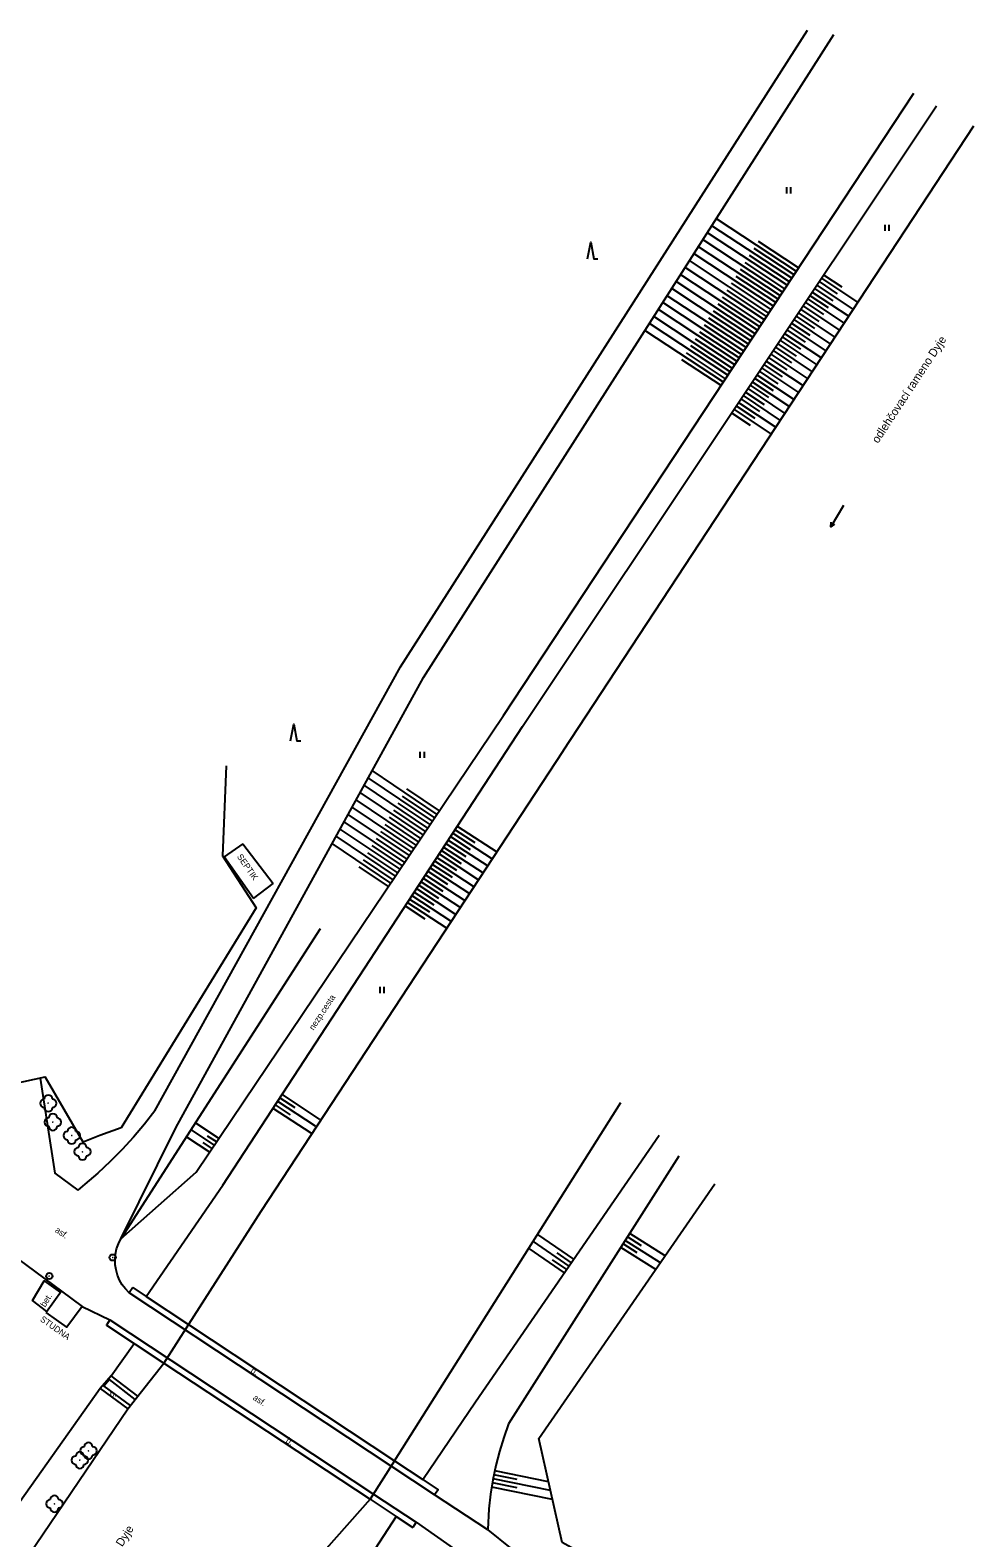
# Model space of a CAD drawing. Extents: x -584400 to -581602, y -1210894 to -1208793.
# Drawn here: x -584110.7 to -583997, y -1210610 to -1210428.2 of the extents above; entities that cross this region are included whole.
import ezdxf

# ---------------------------------------------------------------- set-up
doc = ezdxf.new("R2010")
doc.units = 0
for name, color, linetype in [('MAP_ZN_BP', 7, 'Continuous'), ('NÁZVY_ULIC_TOK_SMĚR', 7, 'Continuous'), ('POMOC_POPIS', 7, 'Continuous'), ('ROZHRANÍ_PLOCH', 7, 'Continuous'), ('VÝŠKOPIS', 7, 'Continuous'), ('ZELEŇ', 7, 'Continuous'), ('ZN_DOPLŇKOVÉ', 7, 'Continuous'), ('ZN_KULTUR', 7, 'Continuous')]:
    doc.layers.add(name, color=color, linetype=linetype)

msp = doc.modelspace()

# ---------------------------------------------------------------- linework, layer by layer
at = {"layer": 'MAP_ZN_BP'}
for centre, radius in [((-584100.78, -1210576.16), 0.375), ((-584100.78, -1210576.16), 0.0005), ((-584108.42, -1210578.39), 0.375), ((-584108.42, -1210578.39), 0.0005)]:
    msp.add_circle(centre, radius, dxfattribs=at)
at = {"layer": 'ROZHRANÍ_PLOCH'}
for points in [[(-584066.1, -1210504.93), (-584017.01, -1210428.19)], [(-584063.32, -1210506.25), (-584013.82, -1210428.72)], [(-584053.65, -1210510.83), (-584004.2, -1210435.79)], [(-584051.39, -1210512.15), (-584001.48, -1210437.3)], [(-584095.69, -1210558.47), (-584066.1, -1210504.93)], [(-584099.81, -1210573.92), (-584093.18, -1210560.54), (-584063.32, -1210506.25)], [(-584099.81, -1210573.92), (-584090.7, -1210565.85), (-584053.65, -1210510.83)], [(-584096.73, -1210580.87), (-584087.51, -1210567.43), (-584051.39, -1210512.15)], [(-584085.09, -1210526.28), (-584087.33, -1210527.84)], [(-584085.09, -1210526.28), (-584081.44, -1210531.08)], [(-584083.82, -1210532.89), (-584087.33, -1210527.84)], [(-584083.82, -1210532.89), (-584081.44, -1210531.08)], [(-584109.52, -1210554.52), (-584107.77, -1210565.97), (-584104.98, -1210568.02)], [(-584095.69, -1210558.47), (-584096.95, -1210560.08), (-584098.27, -1210561.64), (-584099.65, -1210563.15), (-584101.09, -1210564.6), (-584102.58, -1210566), (-584104.13, -1210567.33), (-584104.98, -1210568.02)], [(-584063.39, -1210602.93), (-584057.04, -1210593.56), (-584034.91, -1210561.4)], [(-584032.51, -1210563.93), (-584053.05, -1210596.21), (-584053.63, -1210597.86), (-584054.15, -1210599.54), (-584054.58, -1210601.24), (-584054.94, -1210602.96), (-584055.22, -1210604.69), (-584055.42, -1210606.44), (-584055.57, -1210608.96)], [(-584122.92, -1210577.63), (-584120.49, -1210573.5), (-584118.77, -1210574.55), (-584116.45, -1210573.24), (-584106.97, -1210580.22), (-584108.78, -1210582.77)], [(-584098.37, -1210579.79), (-584098.78, -1210580.42), (-584099.23, -1210579.95), (-584099.62, -1210579.44), (-584099.95, -1210578.88), (-584100.2, -1210578.29), (-584100.38, -1210577.66), (-584100.48, -1210577.03), (-584100.5, -1210576.38), (-584100.44, -1210575.74), (-584100.31, -1210575.1), (-584100.09, -1210574.49), (-584099.81, -1210573.92)], [(-584108.71, -1210582.67), (-584110.43, -1210581.34), (-584109.03, -1210578.99), (-584107.07, -1210580.36)], [(-584106.97, -1210580.22), (-584104.47, -1210582.06)], [(-584098.37, -1210579.79), (-584096.73, -1210580.87)], [(-584104.47, -1210582.06), (-584106.3, -1210584.54), (-584108.78, -1210582.77)], [(-584104.47, -1210582.06), (-584101.11, -1210583.68), (-584101.51, -1210584.33), (-584094.62, -1210588.88)], [(-584061.99, -1210604.75), (-584067.19, -1210601.31), (-584098.78, -1210580.42)], [(-584096.73, -1210580.87), (-584091.64, -1210584.24)], [(-584101.11, -1210583.68), (-584069.33, -1210604.68), (-584064.18, -1210608.08)], [(-584091.64, -1210584.24), (-584094.62, -1210588.88)], [(-584091.64, -1210584.24), (-584066.79, -1210600.68)], [(-584094.62, -1210588.88), (-584069.73, -1210605.31)], [(-584100.98, -1210590.41), (-584102.28, -1210591.95)], [(-584098.07, -1210593.28), (-584101.18, -1210590.88), (-584101.83, -1210591.66), (-584098.66, -1210594.01)], [(-584097.76, -1210592.89), (-584100.98, -1210590.41)], [(-584102.28, -1210591.95), (-584098.96, -1210594.41)], [(-584066.79, -1210600.68), (-584069.73, -1210605.31)], [(-584066.79, -1210600.68), (-584063.39, -1210602.93)], [(-584063.39, -1210602.93), (-584061.53, -1210604.16), (-584061.99, -1210604.75)], [(-584069.73, -1210605.31), (-584066.62, -1210607.37)], [(-584055.57, -1210608.97), (-584061.99, -1210604.75)], [(-584066.62, -1210607.37), (-584078.39, -1210625.49)], [(-584066.62, -1210607.37), (-584064.6, -1210608.7)], [(-584064.18, -1210608.08), (-584064.6, -1210608.7)], [(-584064.18, -1210608.08), (-584059.45, -1210611.42)], [(-584055.57, -1210608.97), (-584052.86, -1210611.14), (-584050.1, -1210613.26), (-584047.29, -1210615.31), (-584044.44, -1210617.3), (-584041.54, -1210619.22), (-584038.59, -1210621.07), (-584035.61, -1210622.86), (-584032.58, -1210624.57), (-584029.52, -1210626.22), (-584026.46, -1210627.78)]]:
    msp.add_lwpolyline(points, dxfattribs=at)
at = {"layer": 'VÝŠKOPIS'}
for points in [[(-584046.48, -1210515.09), (-583996.96, -1210439.73)], [(-584018.36, -1210457.28), (-584028, -1210450.92)], [(-584019.46, -1210458.95), (-584029.07, -1210452.61)], [(-584018.91, -1210458.11), (-584028.53, -1210451.77)], [(-584020.56, -1210460.62), (-584030.15, -1210454.3)], [(-584020.01, -1210459.78), (-584029.61, -1210453.45)], [(-584018.63, -1210457.69), (-584023.45, -1210454.52)], [(-584018.08, -1210456.86), (-584022.91, -1210453.68)], [(-584021.66, -1210462.29), (-584031.23, -1210455.98)], [(-584021.11, -1210461.45), (-584030.69, -1210455.14)], [(-584019.73, -1210459.36), (-584024.54, -1210456.2)], [(-584019.18, -1210458.53), (-584023.99, -1210455.36)], [(-584023.31, -1210464.79), (-584032.84, -1210458.51)], [(-584022.76, -1210463.96), (-584032.3, -1210457.67)], [(-584022.21, -1210463.12), (-584031.76, -1210456.82)], [(-584020.83, -1210461.03), (-584025.63, -1210457.88)], [(-584020.28, -1210460.2), (-584025.08, -1210457.04)], [(-584015.62, -1210458.51), (-584013.42, -1210459.97)], [(-584015.34, -1210458.09), (-584010.95, -1210461.02)], [(-584015.07, -1210457.68), (-584012.87, -1210459.14)], [(-584024.41, -1210466.46), (-584033.92, -1210460.2)], [(-584023.86, -1210465.63), (-584033.38, -1210459.35)], [(-584021.94, -1210462.7), (-584026.71, -1210459.55)], [(-584021.38, -1210461.87), (-584026.17, -1210458.71)], [(-584016.73, -1210460.17), (-584014.53, -1210461.64)], [(-584016.45, -1210459.76), (-584012.05, -1210462.69)], [(-584016.18, -1210459.34), (-584013.97, -1210460.81)], [(-584015.9, -1210458.92), (-584011.5, -1210461.86)], [(-584025.51, -1210468.13), (-584034.99, -1210461.88)], [(-584024.96, -1210467.3), (-584034.45, -1210461.04)], [(-584023.59, -1210465.21), (-584028.35, -1210462.07)], [(-584023.04, -1210464.37), (-584027.8, -1210461.23)], [(-584022.49, -1210463.54), (-584027.26, -1210460.39)], [(-584017.84, -1210461.84), (-584015.63, -1210463.31)], [(-584017.56, -1210461.42), (-584013.15, -1210464.36)], [(-584017.29, -1210461), (-584015.08, -1210462.47)], [(-584017.01, -1210460.59), (-584012.6, -1210463.53)], [(-584026.61, -1210469.8), (-584036.07, -1210463.57)], [(-584026.06, -1210468.97), (-584035.53, -1210462.73)], [(-584024.69, -1210466.88), (-584029.44, -1210463.75)], [(-584024.14, -1210466.04), (-584028.89, -1210462.91)], [(-584019.23, -1210463.92), (-584014.79, -1210466.87)], [(-584018.95, -1210463.5), (-584016.73, -1210464.98)], [(-584018.67, -1210463.08), (-584014.25, -1210466.04)], [(-584018.39, -1210462.67), (-584016.18, -1210464.14)], [(-584018.12, -1210462.25), (-584013.7, -1210465.2)], [(-584027.16, -1210470.64), (-584036.61, -1210464.41)], [(-584025.79, -1210468.55), (-584030.52, -1210465.43)], [(-584025.24, -1210467.71), (-584029.98, -1210464.59)], [(-584020.34, -1210465.58), (-584015.89, -1210468.54)], [(-584020.06, -1210465.16), (-584017.84, -1210466.64)], [(-584019.78, -1210464.75), (-584015.34, -1210467.71)], [(-584019.5, -1210464.33), (-584017.29, -1210465.81)], [(-584026.89, -1210470.22), (-584031.61, -1210467.1)], [(-584026.34, -1210469.38), (-584031.07, -1210466.26)], [(-584021.45, -1210467.24), (-584016.99, -1210470.21)], [(-584021.17, -1210466.83), (-584018.94, -1210468.31)], [(-584020.89, -1210466.41), (-584016.44, -1210469.38)], [(-584020.61, -1210466), (-584018.39, -1210467.48)], [(-584027.44, -1210471.05), (-584032.16, -1210467.94)], [(-584022.83, -1210469.32), (-584020.6, -1210470.81)], [(-584022.56, -1210468.91), (-584018.09, -1210471.89)], [(-584022.28, -1210468.49), (-584020.05, -1210469.98)], [(-584022, -1210468.08), (-584017.54, -1210471.05)], [(-584021.72, -1210467.66), (-584019.49, -1210469.15)], [(-584023.94, -1210470.99), (-584021.7, -1210472.48)], [(-584023.67, -1210470.57), (-584019.19, -1210473.56)], [(-584023.39, -1210470.16), (-584021.15, -1210471.65)], [(-584023.11, -1210469.74), (-584018.64, -1210472.72)], [(-584025.33, -1210473.07), (-584020.84, -1210476.06)], [(-584025.05, -1210472.65), (-584022.81, -1210474.15)], [(-584024.77, -1210472.24), (-584020.29, -1210475.23)], [(-584024.5, -1210471.82), (-584022.25, -1210473.31)], [(-584024.22, -1210471.4), (-584019.74, -1210474.39)], [(-584026.16, -1210474.32), (-584023.91, -1210475.82)], [(-584025.88, -1210473.9), (-584021.38, -1210476.9)], [(-584025.61, -1210473.48), (-584023.36, -1210474.98)], [(-584046.48, -1210515.09), (-584082.91, -1210570.63), (-584091.64, -1210584.24)], [(-584062.22, -1210523.56), (-584069.97, -1210518.34)], [(-584061.66, -1210522.73), (-584069.49, -1210517.46)], [(-584063.34, -1210525.22), (-584070.94, -1210520.1)], [(-584062.78, -1210524.39), (-584070.45, -1210519.22)], [(-584061.38, -1210522.31), (-584065.31, -1210519.67)], [(-584064.45, -1210526.87), (-584071.9, -1210521.86)], [(-584063.9, -1210526.05), (-584071.42, -1210520.98)], [(-584062.5, -1210523.97), (-584066.36, -1210521.38)], [(-584061.94, -1210523.14), (-584065.83, -1210520.52)], [(-584065.57, -1210528.53), (-584072.87, -1210523.62)], [(-584065.01, -1210527.7), (-584072.39, -1210522.74)], [(-584064.18, -1210526.46), (-584067.92, -1210523.94)], [(-584063.62, -1210525.63), (-584067.4, -1210523.08)], [(-584063.06, -1210524.8), (-584066.88, -1210522.23)], [(-584066.69, -1210530.19), (-584073.84, -1210525.38)], [(-584066.13, -1210529.36), (-584073.36, -1210524.5)], [(-584065.29, -1210528.12), (-584068.96, -1210525.65)], [(-584064.73, -1210527.29), (-584068.44, -1210524.79)], [(-584060.06, -1210525.41), (-584057.67, -1210526.97)], [(-584059.78, -1210524.99), (-584055.02, -1210528.11)], [(-584059.51, -1210524.58), (-584057.13, -1210526.13)], [(-584059.24, -1210524.16), (-584054.47, -1210527.27)], [(-584067.25, -1210531.02), (-584074.32, -1210526.26)], [(-584066.41, -1210529.78), (-584070, -1210527.36)], [(-584065.85, -1210528.95), (-584069.48, -1210526.5)], [(-584061.42, -1210527.51), (-584056.66, -1210530.62)], [(-584061.15, -1210527.09), (-584058.77, -1210528.64)], [(-584060.88, -1210526.67), (-584056.12, -1210529.78)], [(-584060.6, -1210526.25), (-584058.22, -1210527.81)], [(-584060.33, -1210525.83), (-584055.57, -1210528.94)], [(-584067.53, -1210531.44), (-584071.05, -1210529.07)], [(-584066.97, -1210530.61), (-584070.53, -1210528.21)], [(-584062.52, -1210529.18), (-584057.76, -1210532.29)], [(-584062.24, -1210528.76), (-584059.87, -1210530.32)], [(-584061.97, -1210528.34), (-584057.21, -1210531.45)], [(-584061.7, -1210527.92), (-584059.32, -1210529.48)], [(-584063.89, -1210531.27), (-584061.51, -1210532.83)], [(-584063.61, -1210530.85), (-584058.86, -1210533.96)], [(-584063.34, -1210530.44), (-584060.96, -1210531.99)], [(-584063.06, -1210530.02), (-584058.31, -1210533.12)], [(-584062.79, -1210529.6), (-584060.41, -1210531.15)], [(-584064.98, -1210532.95), (-584062.6, -1210534.5)], [(-584064.71, -1210532.53), (-584059.95, -1210535.63)], [(-584064.43, -1210532.11), (-584062.06, -1210533.66)], [(-584064.16, -1210531.69), (-584059.41, -1210534.8)], [(-584065.53, -1210533.78), (-584063.15, -1210535.34)], [(-584065.25, -1210533.37), (-584060.5, -1210536.47)], [(-584075.75, -1210536.55), (-584099.81, -1210573.92)], [(-584075.79, -1210559.5), (-584080.32, -1210556.51)], [(-584076.87, -1210561.18), (-584081.42, -1210558.18)], [(-584079.33, -1210558.96), (-584081.14, -1210557.76)], [(-584076.33, -1210560.34), (-584080.87, -1210557.35)], [(-584078.78, -1210558.13), (-584080.59, -1210556.93)], [(-584066.79, -1210600.68), (-584039.53, -1210557.47)], [(-584090.78, -1210559.91), (-584087.96, -1210561.82)], [(-584091.87, -1210561.59), (-584089.08, -1210563.47)], [(-584091.33, -1210560.75), (-584088.52, -1210562.64)], [(-584089.37, -1210561.47), (-584088.24, -1210562.23)], [(-584089.92, -1210562.3), (-584088.8, -1210563.06)], [(-584006.61, -1210636.83), (-584009.04, -1210630.06), (-584030.77, -1210619.32), (-584046.59, -1210610.53), (-584049.39, -1210597.98), (-584028.17, -1210567.26)], [(-584050.1, -1210574.23), (-584045.78, -1210577.2)], [(-584049.56, -1210573.38), (-584045.21, -1210576.37)], [(-584037.56, -1210575.59), (-584039.25, -1210574.51)], [(-584034.75, -1210576.78), (-584038.98, -1210574.09)], [(-584037.01, -1210574.75), (-584038.71, -1210573.67)], [(-584034.18, -1210575.96), (-584038.44, -1210573.25)], [(-584050.63, -1210575.07), (-584046.35, -1210578.02)], [(-584047.78, -1210576.43), (-584046.06, -1210577.61)], [(-584047.23, -1210575.59), (-584045.5, -1210576.78)], [(-584035.31, -1210577.61), (-584039.51, -1210574.94)], [(-584100.98, -1210590.41), (-584098.2, -1210586.52)], [(-584098.96, -1210594.41), (-584094.62, -1210588.88)], [(-584102.28, -1210591.95), (-584129.41, -1210630.21)], [(-584125.3, -1210633.25), (-584098.96, -1210594.41)], [(-584048.22, -1210603.19), (-584054.72, -1210601.86)], [(-584047.75, -1210605.33), (-584055.09, -1210603.83)], [(-584052.03, -1210603.94), (-584055.01, -1210603.33)], [(-584047.99, -1210604.26), (-584054.92, -1210602.84)], [(-584052, -1210602.93), (-584054.82, -1210602.35)], [(-584069.73, -1210605.31), (-584080.35, -1210617.26)]]:
    msp.add_lwpolyline(points, dxfattribs=at)
at = {"layer": 'ZELEŇ'}
for centre in [(-584108.54, -1210557.57), (-584107.99, -1210559.83), (-584105.72, -1210561.46), (-584104.42, -1210563.4), (-584103.7, -1210599.47), (-584104.74, -1210600.6), (-584107.8, -1210605.85)]:
    msp.add_circle(centre, 0.0005, dxfattribs=at)
for centre, start, end in [((-584108.54, -1210557.07), 0, 180), ((-584109.04, -1210557.57), 90, 270), ((-584108.54, -1210558.07), 180, 360), ((-584108.04, -1210557.57), 270, 90), ((-584108.49, -1210559.83), 90, 270), ((-584107.99, -1210559.33), 0, 180), ((-584107.99, -1210560.33), 180, 360), ((-584107.49, -1210559.83), 270, 90), ((-584106.22, -1210561.46), 90, 270), ((-584105.72, -1210560.96), 0, 180), ((-584105.72, -1210561.96), 180, 360), ((-584105.22, -1210561.46), 270, 90), ((-584104.92, -1210563.4), 90, 270), ((-584104.42, -1210562.9), 0, 180), ((-584104.42, -1210563.9), 180, 360), ((-584103.92, -1210563.4), 270, 90), ((-584103.7, -1210598.97), 0, 180), ((-584105.24, -1210600.6), 90, 270), ((-584104.74, -1210600.1), 0, 180), ((-584104.2, -1210599.47), 90, 270), ((-584104.24, -1210600.6), 270, 90), ((-584103.7, -1210599.97), 180, 360), ((-584103.2, -1210599.47), 270, 90), ((-584104.74, -1210601.1), 180, 360), ((-584108.3, -1210605.85), 90, 270), ((-584107.8, -1210605.35), 0, 180), ((-584107.3, -1210605.85), 270, 90), ((-584107.8, -1210606.35), 180, 360)]:
    msp.add_arc(centre, 0.5, start, end, dxfattribs=at)
at = {"layer": 'ZN_DOPLŇKOVÉ'}
for points in [[(-584087.08, -1210516.9), (-584087.55, -1210527.72), (-584083.48, -1210533.99), (-584099.76, -1210560.51), (-584102.33, -1210561.43), (-584104.34, -1210562.25), (-584108.93, -1210554.39)], [(-584115.02, -1210555.7), (-584108.93, -1210554.39)]]:
    msp.add_lwpolyline(points, dxfattribs=at)
at = {"layer": 'ZN_KULTUR'}
for p, q in [((-584019.52, -1210447.88), (-584019.52, -1210447.12)), ((-584019.02, -1210447.88), (-584019.02, -1210447.12)), ((-584007.66, -1210452.4), (-584007.66, -1210451.65)), ((-584007.16, -1210452.4), (-584007.16, -1210451.65)), ((-584012.69, -1210485.48), (-584014.21, -1210488.06)), ((-584063.7, -1210515.93), (-584063.7, -1210515.18)), ((-584063.2, -1210515.93), (-584063.2, -1210515.18)), ((-584068.54, -1210544.28), (-584068.54, -1210543.53)), ((-584068.04, -1210544.28), (-584068.04, -1210543.53))]:
    msp.add_line(p, q, dxfattribs=at)
for points in [[(-584043.53, -1210455.75), (-584043.15, -1210453.75), (-584042.78, -1210455.75), (-584042.28, -1210455.75)], [(-584013.74, -1210487.76), (-584014.21, -1210488.06), (-584014.17, -1210487.5)], [(-584079.33, -1210513.87), (-584078.96, -1210511.87), (-584078.58, -1210513.87), (-584078.08, -1210513.87)]]:
    msp.add_lwpolyline(points, dxfattribs=at)

# ---------------------------------------------------------------- texts
at = {"layer": 'NÁZVY_ULIC_TOK_SMĚR'}
for rotation, p in [(56.6906, (-584008.51, -1210478.08)), (57.5877, (-584106.29, -1210621.58))]:
    msp.add_text('odlehčovací rameno Dyje', height=1, rotation=rotation, dxfattribs=at).set_placement(p)
at = {"layer": 'POMOC_POPIS'}
for s, rotation, p in [('SEPTIK', 304.76, (-584085.84, -1210527.83)), ('nezp.cesta', 56.8394, (-584076.55, -1210548.83)), ('asf.', 326.095, (-584107.8, -1210573.02)), ('bet.', 57.9381, (-584108.92, -1210582.21)), ('STUDNA', 324.554, (-584109.6, -1210583.75)), ('b.', 326.5126, (-584084.22, -1210589.95)), ('asf.', 326.5225, (-584083.94, -1210593.23)), ('b.', 326.5469, (-584079.99, -1210598.41))]:
    msp.add_text(s, height=0.75, rotation=rotation, dxfattribs=at).set_placement(p)
msp.add_text('b.', height=0.75, dxfattribs=at).set_placement((-584101.12, -1210592.95))

doc.saveas('drawing.dxf')
